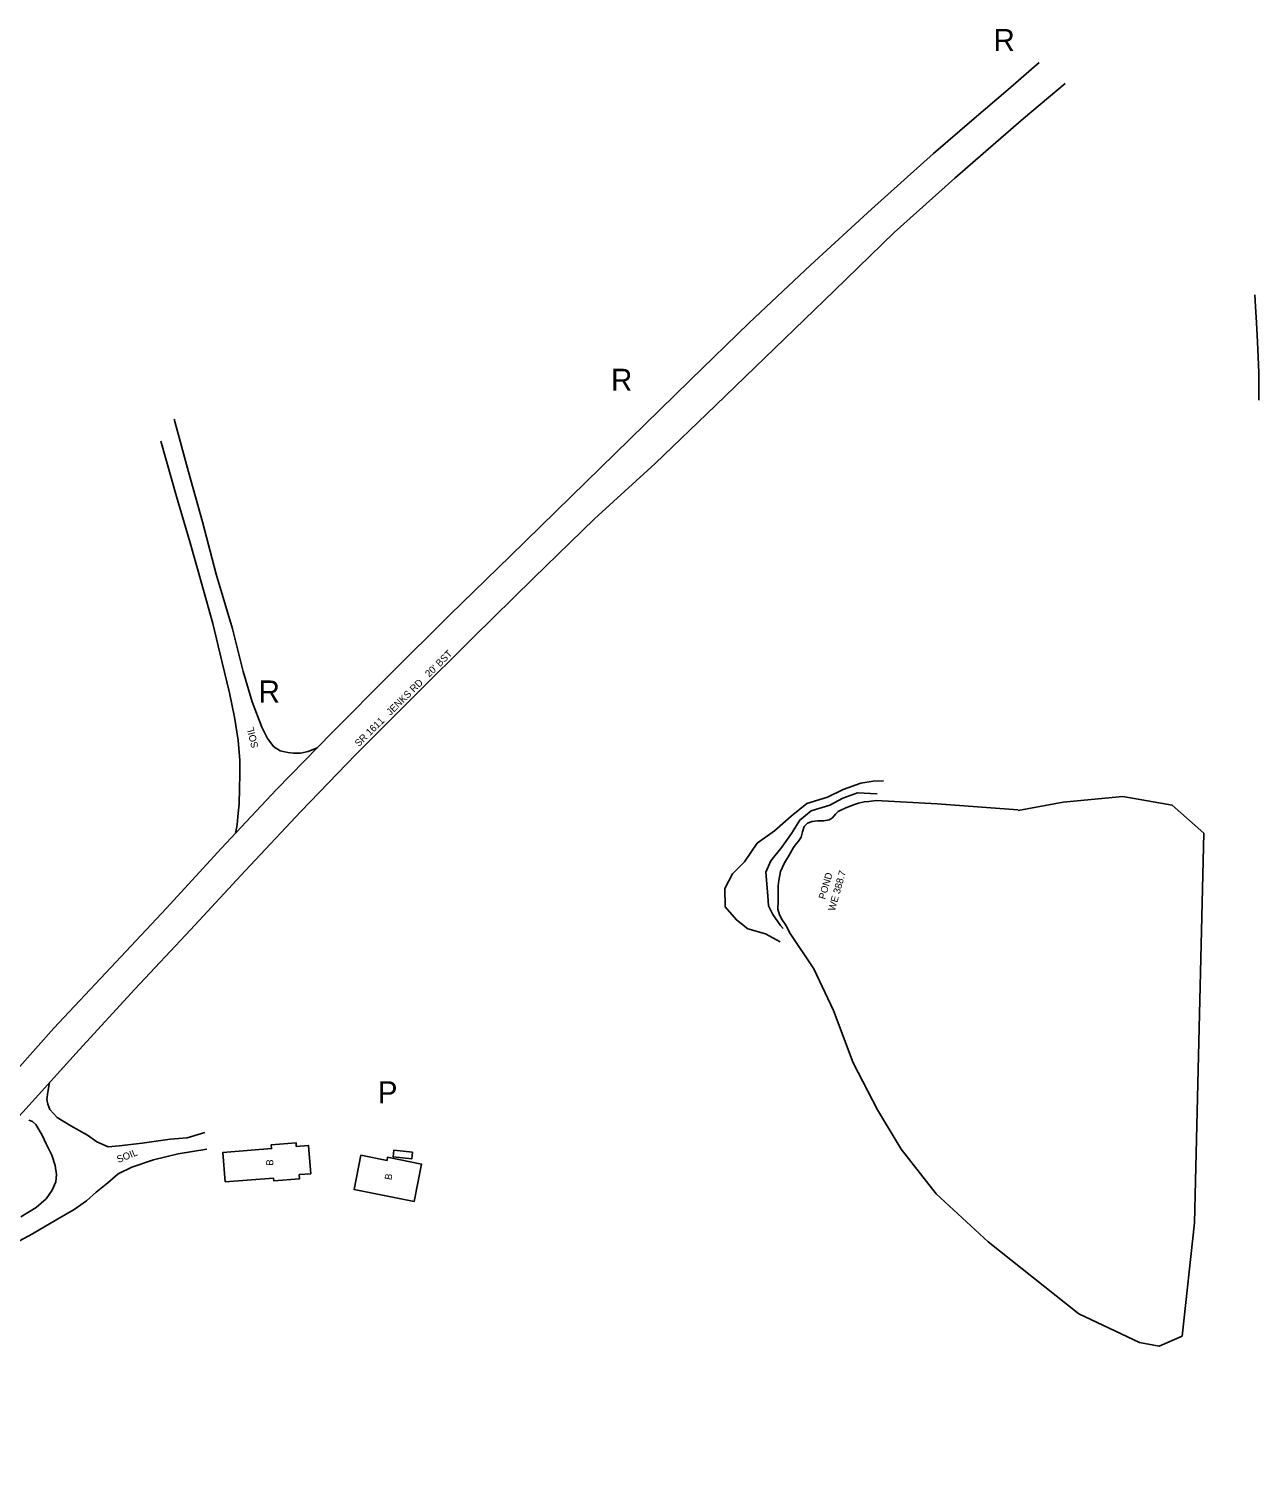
# Model space of a CAD drawing. Extents: x 2030130 to 2036320, y 723205 to 762423.
# Drawn here: x 2032855 to 2033553, y 729841 to 730664 of the extents above; entities that cross this region are included whole.
import ezdxf

# ---------------------------------------------------------------- set-up
doc = ezdxf.new("R2010")
doc.units = 0
for name, color, linetype in [('Draft_Station Labels Major', 7, 'Continuous'), ('Draft_Station Tics Major', 7, 'Continuous'), ('Exist Terrain Model Ground Surface', 7, 'Continuous'), ('Old_Level_23', 7, 'Continuous'), ('Old_Level_28', 7, 'Continuous'), ('Prop Alignment Horizontal', 7, 'Continuous'), ('Prop Alignment Vertical', 7, 'Continuous'), ('Prop Horizontal Alignment Ramp', 7, 'Continuous')]:
    doc.layers.add(name, color=color, linetype=linetype)

msp = doc.modelspace()

# ---------------------------------------------------------------- linework, layer by layer
at = {"layer": 'Draft_Station Labels Major'}
for p, q in [((2032869.19, 730096.9), (2032901.5, 730131.34)), ((2032915.28, 730119.06), (2032883.57, 730084.67))]:
    msp.add_line(p, q, dxfattribs=at)
for points in [[(2033428.51, 730645.37), (2033410.95, 730630.03), (2033391.67, 730613.58), (2033368.66, 730593.66)], [(2033380.61, 730579.67), (2033396.69, 730593.66), (2033419.64, 730613.52), (2033443.24, 730633.52)], [(2032995.65, 730232.45), (2033027.19, 730264.78), (2033060.28, 730298.19), (2033094.05, 730331.61), (2033128.21, 730365.08), (2033162.95, 730398.97), (2033196.19, 730431.51), (2033230.35, 730464.98), (2033264.02, 730497.49), (2033298.82, 730530.24), (2033333.31, 730562.13), (2033368.66, 730593.66)], [(2033380.61, 730579.67), (2033346.26, 730548.88), (2033312.25, 730515.62), (2033278.48, 730483.11), (2033244.83, 730450.5), (2033210.56, 730417.53), (2033176.11, 730386.21), (2033141.46, 730352.52), (2033107.33, 730318.86), (2033073.78, 730285.39), (2033040.62, 730252.32), (2033009.49, 730220.05), (2032977.9, 730186.31), (2032946.84, 730152.86), (2032915.28, 730119.06)], [(2033018.7, 730256.07), (2033013.59, 730254.07), (2033009.25, 730253.2), (2033005.31, 730253.07), (2033002.1, 730253.41), (2032997.73, 730254.35), (2032994.08, 730256.76), (2032990.53, 730261.52), (2032987.28, 730267.82), (2032981.83, 730282.31), (2032976.67, 730299.41), (2032970.59, 730323.71), (2032961.46, 730354.73), (2032953.56, 730384.42), (2032945.6, 730412.91), (2032937.49, 730442.73)], [(2032930.01, 730430.24), (2032938.94, 730398.96), (2032946.6, 730372.47), (2032952.91, 730350.37), (2032959.51, 730326.68), (2032964.6, 730305.43), (2032968.91, 730287.45), (2032971.74, 730273.52), (2032973.83, 730260.51), (2032974.75, 730248.89), (2032974.88, 730241.14), (2032974.61, 730232.77), (2032974.42, 730224.28), (2032973.73, 730217.11), (2032973.27, 730212.56), (2032972.27, 730207.47)], [(2032901.5, 730131.34), (2032933.13, 730165.15), (2032964.28, 730198.93), (2032995.65, 730232.45)], [(2032869.19, 730096.9), (2032837.77, 730061.68), (2032806.23, 730027.35), (2032774.12, 729992.07), (2032741.14, 729955.89), (2032708.73, 729920.64), (2032701.38, 729914.71), (2032676.36, 729888.08), (2032644.31, 729852.99), (2032633.29, 729840.88)], [(2032663.43, 729843.98), (2032691.49, 729874.44), (2032722.9, 729908.7), (2032754.95, 729943.9), (2032787.95, 729980.58), (2032819.86, 730015.38), (2032851.55, 730049.29), (2032883.57, 730084.67)], [(2032866.71, 730066.04), (2032865.8, 730060.58), (2032865.33, 730056.42), (2032865.78, 730053.74), (2032866.97, 730050.68), (2032871.06, 730046.12), (2032878.78, 730041.42), (2032888.25, 730036.08), (2032893.67, 730032.35), (2032900.15, 730029.57), (2032906.24, 730030.14), (2032919.35, 730031.56), (2032935.27, 730033.9), (2032944.84, 730034.72), (2032954.84, 730037.64)], [(2032850.41, 729989.8), (2032859.1, 729995.04), (2032864.92, 730000.02), (2032868.26, 730004.84), (2032870.33, 730009.69), (2032870.8, 730013.86), (2032869.91, 730019), (2032868, 730024.74), (2032864.95, 730031.32), (2032862.59, 730036.18), (2032859.01, 730042.28), (2032857.1, 730043.93), (2032855.01, 730044.77)], [(2032956.13, 730028.27), (2032939.89, 730025.6), (2032925.87, 730022.15), (2032913.47, 730018.06), (2032905.83, 730014.12), (2032899.88, 730009.13), (2032893.33, 730003.86), (2032887.71, 729998.88), (2032880.76, 729993.87), (2032872.26, 729989.04), (2032864.42, 729984.49), (2032857.19, 729980.15), (2032849.75, 729976.14)]]:
    msp.add_lwpolyline(points, dxfattribs=at)
at = {"layer": 'Draft_Station Tics Major'}
for points in [[(2033553.26, 730453.67), (2033553.34, 730469.35), (2033552.52, 730486.63), (2033551.87, 730497.48), (2033551.32, 730506.72), (2033551.01, 730513.48)], [(2033281.54, 730145.97), (2033273.15, 730150.46), (2033263.25, 730153.38), (2033256.74, 730158.44), (2033250.25, 730165.84), (2033250.08, 730176.16), (2033254.5, 730184.54), (2033261.23, 730191.35), (2033268.43, 730201.94), (2033278.31, 730208.93), (2033287.72, 730217.24), (2033296.72, 730224.56), (2033308.48, 730228.11), (2033317.26, 730232.54), (2033327.32, 730235.99), (2033334.34, 730237.18), (2033340.1, 730237.41)], [(2033336.67, 730230.04), (2033325.47, 730230.52), (2033317.03, 730227.54), (2033309.72, 730223.67), (2033299.06, 730220.29), (2033292.71, 730215.09), (2033287.89, 730207.52), (2033282.39, 730199.79), (2033276.28, 730191.96), (2033273.3, 730185.61), (2033274.48, 730172), (2033274.84, 730166.44), (2033277.33, 730161.45), (2033281.72, 730155.16), (2033283.22, 730153.44)]]:
    msp.add_lwpolyline(points, dxfattribs=at)
at = {"layer": 'Exist Terrain Model Ground Surface'}
for points in [[(2032966.54, 730009.62), (2032993.9, 730011.8), (2032994.03, 730010.25), (2033008.75, 730011.42), (2033008.57, 730013.75), (2033015.1, 730014.27), (2033013.82, 730030.29), (2033006.86, 730029.73), (2033006.69, 730031.86), (2032992.61, 730030.74), (2032992.78, 730028.58), (2032965.2, 730026.38)], [(2033043.49, 730024.81), (2033039.61, 730005.27), (2033073.79, 729998.49), (2033077.98, 730019.76), (2033058.7, 730023.6), (2033058.35, 730021.85)], [(2033072.87, 730026.48), (2033062.31, 730027.65), (2033061.9, 730023.89), (2033072.45, 730022.73)]]:
    msp.add_lwpolyline(points, close=True, dxfattribs=at)
at = {"layer": 'Prop Alignment Horizontal'}
for points in [[(2033335.95, 730226.27), (2033331.81, 730225.75), (2033329.16, 730225.38), (2033326.06, 730224.75), (2033322.52, 730223.52), (2033318.4, 730221.9), (2033315.95, 730220.76), (2033314.48, 730219.89), (2033313.01, 730218.44), (2033311.3, 730216.41), (2033309.37, 730215.27), (2033306.27, 730214.77), (2033302.77, 730214.65), (2033299.6, 730214.34), (2033296.96, 730213.39), (2033295.18, 730211.54), (2033294.26, 730208.42), (2033293.53, 730205.36), (2033292.01, 730203.07), (2033290.04, 730200.77), (2033289.15, 730199.59), (2033286.63, 730195.21), (2033284.05, 730190.83), (2033281.8, 730185.87), (2033280.78, 730180.73), (2033280.44, 730177.68), (2033280.38, 730173.27), (2033280.32, 730169), (2033280.27, 730164.53), (2033281.1, 730161.24), (2033282.7, 730158.41), (2033284.36, 730156.04), (2033285.49, 730154.18), (2033286.89, 730151.29)], [(2033416.35, 730221), (2033370.62, 730224.34), (2033335.95, 730226.27)], [(2033370.1, 730002.75), (2033399.61, 729975.61), (2033451.11, 729934.74), (2033485.59, 729918.36), (2033496.7, 729916.26), (2033509.65, 729922.01), (2033516.75, 729986.32), (2033521.95, 730207.66), (2033504.09, 730223.67), (2033475.99, 730228.42), (2033442.15, 730225.27), (2033416.56, 730220.57)], [(2033286.89, 730151.29), (2033300.55, 730130.54), (2033311.76, 730107), (2033322.98, 730077.18), (2033336.83, 730050.48), (2033350.27, 730028.16), (2033370.1, 730002.75)]]:
    msp.add_lwpolyline(points, dxfattribs=at)

# ---------------------------------------------------------------- texts
at = {"layer": 'Old_Level_23'}
for s, rotation, p in [("SR 1611   JENKS RD   20' BST", 44.63728, (2033042.34, 730256.48)), ('SOIL', 104.06811, (2032985.43, 730256.56)), ('SOIL', 21.84206, (2032905.89, 730020.35))]:
    msp.add_text(s, height=4, rotation=rotation, dxfattribs=at).set_placement(p)
at = {"layer": 'Old_Level_28'}
for rotation, p in [(85.86993, (2032993.66, 730018.7)), (79.84666, (2033060.84, 730010.45))]:
    msp.add_text('B', height=4, rotation=rotation, dxfattribs=at).set_placement(p)
at = {"layer": 'Prop Alignment Vertical'}
for s, p in [('POND', (2033307.07, 730169.79)), ('WE 388.7', (2033312.51, 730163.19))]:
    msp.add_text(s, height=4, rotation=73.96081, dxfattribs=at).set_placement(p)
at = {"layer": 'Prop Horizontal Alignment Ramp'}
for s, p in [('R', (2033402.64, 730651.89)), ('R', (2033185.52, 730458.91)), ('R', (2032985.47, 730281.88)), ('P', (2033053.15, 730054.23))]:
    msp.add_text(s, height=12.5, dxfattribs=at).set_placement(p)

doc.saveas('drawing.dxf')
